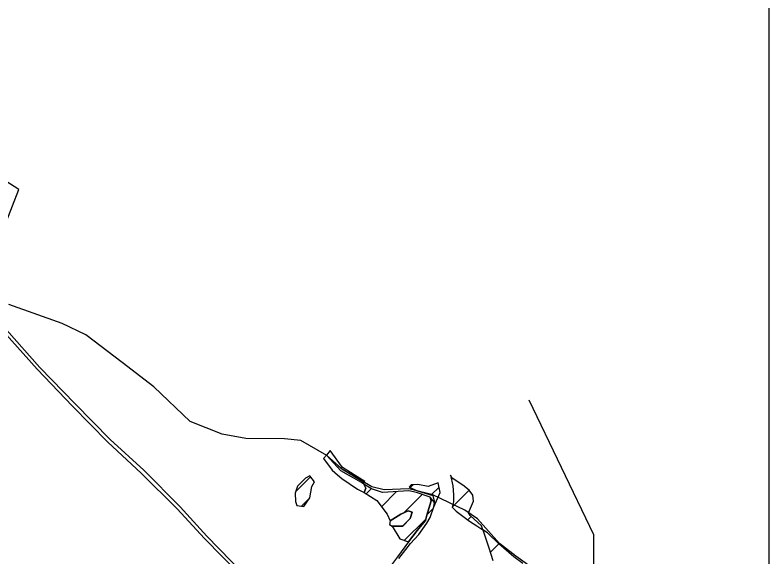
# Model space of a CAD drawing. Extents: x -564810 to -550519, y -1045831 to -1034011.
# Drawn here: x -551271 to -550519, y -1036661 to -1036121 of the extents above; entities that cross this region are included whole.
import ezdxf

# ---------------------------------------------------------------- set-up
doc = ezdxf.new("R2010")
doc.units = 0
for name, color, linetype in [('Lesní porost', 7, 'Continuous'), ('Obvod KPU', 7, 'Continuous'), ('Polní cesty stavající', 7, 'Continuous'), ('STG', 7, 'Continuous'), ('Vrstva 63', 7, 'Continuous')]:
    doc.layers.add(name, color=color, linetype=linetype)

msp = doc.modelspace()

# ---------------------------------------------------------------- linework, layer by layer
at = {"layer": 'Lesní porost'}
for p, q in [((-550956.55, -1036554.8), (-550960.27, -1036559.74)), ((-550944.36, -1036571.73), (-550956.55, -1036554.8)), ((-550960.27, -1036559.74), (-550963.24, -1036562.88)), ((-550963.24, -1036562.88), (-550954.72, -1036574.39)), ((-550946.08, -1036575.26), (-550960.27, -1036559.74)), ((-550960.27, -1036559.74), (-550945.06, -1036573.38)), ((-550954.72, -1036574.39), (-550949.15, -1036579.34)), ((-550925.42, -1036586.97), (-550946.08, -1036575.26)), ((-550945.06, -1036573.38), (-550922.45, -1036586.7)), ((-550922.13, -1036585.97), (-550944.36, -1036571.73)), ((-550990.86, -1036595.93), (-550976.11, -1036581.18)), ((-550981.27, -1036582.66), (-550989.13, -1036590.53)), ((-550976.93, -1036580.16), (-550981.27, -1036582.66)), ((-550972.1, -1036586.22), (-550976.93, -1036580.16)), ((-550949.15, -1036579.34), (-550944.86, -1036582.89)), ((-550944.86, -1036582.89), (-550929.35, -1036593.67)), ((-550834.9, -1036582.57), (-550836.76, -1036579.62)), ((-550836.76, -1036579.62), (-550834.31, -1036590.31)), ((-550835.79, -1036583.86), (-550834.65, -1036582.73)), ((-550824.38, -1036589.45), (-550834.9, -1036582.57)), ((-550989.13, -1036590.53), (-550991.36, -1036597.49)), ((-550976.77, -1036602.05), (-550974.97, -1036590.87)), ((-550974.97, -1036590.87), (-550972.1, -1036586.22)), ((-550923.17, -1036588.38), (-550925.42, -1036586.97)), ((-550920.92, -1036592.36), (-550923.17, -1036588.38)), ((-550915.3, -1036593.33), (-550923.17, -1036588.38)), ((-550923.17, -1036588.38), (-550920.92, -1036592.36)), ((-550922.84, -1036596.79), (-550920.92, -1036592.36)), ((-550920.92, -1036592.36), (-550922.84, -1036596.79)), ((-550920.84, -1036598.07), (-550915.79, -1036593.02)), ((-550904.53, -1036596.67), (-550915.3, -1036593.33)), ((-550875.81, -1036589.04), (-550877.86, -1036591.54)), ((-550877.86, -1036591.54), (-550869.54, -1036595.02)), ((-550876.77, -1036592), (-550873.79, -1036589.02)), ((-550869.09, -1036588.98), (-550875.81, -1036589.04)), ((-550859.01, -1036590.92), (-550869.09, -1036588.98)), ((-550848.95, -1036587.04), (-550859.01, -1036590.92)), ((-550855.78, -1036599.29), (-550848.09, -1036591.6)), ((-550847.08, -1036596.97), (-550848.95, -1036587.04)), ((-550834.31, -1036590.31), (-550833.57, -1036599.28)), ((-550818.07, -1036594.43), (-550824.38, -1036589.45)), ((-550991.36, -1036597.49), (-550991.06, -1036605.77)), ((-550929.35, -1036593.67), (-550922.84, -1036596.79)), ((-550922.84, -1036596.79), (-550910.21, -1036604.87)), ((-550905.52, -1036611.04), (-550890.42, -1036595.93)), ((-550878.06, -1036595.28), (-550904.53, -1036596.67)), ((-550883.25, -1036617.05), (-550864.9, -1036598.69)), ((-550870.44, -1036596.67), (-550878.06, -1036595.28)), ((-550856.88, -1036601.62), (-550870.44, -1036596.67)), ((-550869.54, -1036595.02), (-550854.15, -1036599.8)), ((-550854.15, -1036599.8), (-550852.74, -1036606.67)), ((-550853.2, -1036611.01), (-550847.08, -1036596.97)), ((-550835.15, -1036611.51), (-550818.07, -1036594.43)), ((-550833.57, -1036599.28), (-550833.62, -1036606.12)), ((-550814.31, -1036599.39), (-550818.07, -1036594.43)), ((-550818.07, -1036594.43), (-550818.07, -1036594.43)), ((-550813.71, -1036605.43), (-550814.31, -1036599.39)), ((-550991.06, -1036605.77), (-550989.87, -1036609.93)), ((-550985.22, -1036610.5), (-550976.77, -1036602.05)), ((-550982.69, -1036610.81), (-550976.77, -1036602.05)), ((-550976.77, -1036602.05), (-550976.77, -1036602.05)), ((-550910.21, -1036604.87), (-550899.77, -1036618.61)), ((-550860.33, -1036619.58), (-550855.96, -1036605.3)), ((-550855.96, -1036605.3), (-550860.33, -1036619.58)), ((-550855.96, -1036605.3), (-550856.88, -1036601.62)), ((-550852.74, -1036606.67), (-550856.88, -1036601.62)), ((-550856.88, -1036601.62), (-550855.96, -1036605.3)), ((-550852.74, -1036606.67), (-550853.2, -1036611.01)), ((-550853.2, -1036611.01), (-550852.74, -1036606.67)), ((-550833.62, -1036606.12), (-550835.15, -1036611.5)), ((-550818.79, -1036617.25), (-550813.71, -1036605.43)), ((-550989.87, -1036609.93), (-550982.69, -1036610.81)), ((-550878.76, -1036615.05), (-550886.02, -1036618.28)), ((-550886.02, -1036618.28), (-550878.76, -1036615.05)), ((-550874.86, -1036616.43), (-550878.76, -1036615.05)), ((-550878.76, -1036615.05), (-550874.86, -1036616.43)), ((-550860.2, -1036619.17), (-550853.84, -1036612.8)), ((-550857.04, -1036621.82), (-550853.2, -1036611.01)), ((-550835.15, -1036611.5), (-550831.1, -1036615.57)), ((-550831.1, -1036615.57), (-550817.73, -1036625.47)), ((-550899.77, -1036618.61), (-550896.94, -1036624.93)), ((-550886.02, -1036618.28), (-550896.94, -1036624.93)), ((-550896.94, -1036624.93), (-550886.02, -1036618.28)), ((-550884.65, -1036630.37), (-550876.9, -1036622.62)), ((-550884.3, -1036630.37), (-550876.9, -1036622.62)), ((-550876.9, -1036622.62), (-550884.3, -1036630.37)), ((-550882.69, -1036644.77), (-550861.3, -1036623.38)), ((-550876.9, -1036622.62), (-550874.86, -1036616.43)), ((-550874.86, -1036616.43), (-550876.9, -1036622.62)), ((-550876.9, -1036622.62), (-550876.9, -1036622.62)), ((-550861.62, -1036624.65), (-550860.33, -1036619.58)), ((-550860.33, -1036619.58), (-550861.62, -1036624.65)), ((-550860.11, -1036627.57), (-550857.04, -1036621.82)), ((-550819.51, -1036624.15), (-550816.1, -1036620.75)), ((-550817.16, -1036619.79), (-550818.79, -1036617.25)), ((-550805.66, -1036630.19), (-550817.16, -1036619.79)), ((-550896.94, -1036624.93), (-550897.34, -1036628.89)), ((-550897.34, -1036628.89), (-550894.66, -1036630.4)), ((-550894.66, -1036630.4), (-550884.3, -1036630.37)), ((-550884.3, -1036630.37), (-550894.66, -1036630.4)), ((-550894.66, -1036630.4), (-550887.3, -1036643.21)), ((-550869.91, -1036634.81), (-550861.62, -1036624.65)), ((-550861.62, -1036624.65), (-550869.91, -1036634.81)), ((-550868.18, -1036638.63), (-550860.11, -1036627.57)), ((-550817.73, -1036625.47), (-550810.44, -1036630)), ((-550810.44, -1036630), (-550804.42, -1036633.94)), ((-550804.42, -1036633.94), (-550805.66, -1036630.19)), ((-550878.51, -1036646.18), (-550869.91, -1036634.81)), ((-550869.91, -1036634.81), (-550878.51, -1036646.18)), ((-550876.52, -1036647.75), (-550868.18, -1036638.63)), ((-550799.71, -1036637.03), (-550804.42, -1036633.94)), ((-550804.42, -1036633.94), (-550798.49, -1036651.96)), ((-550803.96, -1036635.34), (-550803.3, -1036634.68)), ((-550788.5, -1036648.08), (-550799.71, -1036637.03)), ((-550878.51, -1036646.18), (-550889.37, -1036660.93)), ((-550887.3, -1036643.21), (-550878.51, -1036646.18)), ((-550888.03, -1036662.69), (-550876.52, -1036647.75)), ((-550798.49, -1036651.96), (-550794.54, -1036664.55)), ((-550797.01, -1036656.67), (-550788.46, -1036648.12)), ((-550773.39, -1036661.05), (-550788.5, -1036648.08)), ((-550889.37, -1036660.93), (-550901.3, -1036677.05)), ((-550764.46, -1036667.68), (-550773.39, -1036661.05))]:
    msp.add_line(p, q, dxfattribs=at)
msp.add_lwpolyline([(-550922.45, -1036586.7), (-550922.13, -1036585.97)], dxfattribs=at)
at = {"layer": 'Obvod KPU'}
for p, q in [((-551267.03, -1036294.56), (-551309.08, -1036267.83)), ((-551286.01, -1036343.39), (-551267.03, -1036294.56)), ((-551223.81, -1036428.1), (-551276.78, -1036409.42)), ((-551199.98, -1036439.66), (-551223.81, -1036428.1)), ((-551163.98, -1036466.99), (-551199.98, -1036439.66)), ((-551132.26, -1036491.42), (-551163.98, -1036466.99)), ((-551096.06, -1036526.13), (-551132.26, -1036491.42)), ((-551064.38, -1036538.65), (-551096.06, -1036526.13)), ((-551040.59, -1036543.08), (-551064.38, -1036538.65)), ((-551002.17, -1036543.2), (-551040.59, -1036543.08)), ((-550985.73, -1036544.83), (-551002.17, -1036543.2)), ((-550959.98, -1036560), (-550985.73, -1036544.83)), ((-550945.26, -1036573.26), (-550959.98, -1036560)), ((-550915.06, -1036591.14), (-550945.26, -1036573.26)), ((-550902.7, -1036594.31), (-550915.06, -1036591.14)), ((-550878.11, -1036593.1), (-550902.7, -1036594.31)), ((-550854.18, -1036599.31), (-550878.11, -1036593.1)), ((-550822.49, -1036614.47), (-550854.18, -1036599.31)), ((-550809.9, -1036623.15), (-550822.49, -1036614.47)), ((-550787.95, -1036647.62), (-550809.9, -1036623.15)), ((-550771.58, -1036660.3), (-550787.95, -1036647.62)), ((-550751.73, -1036674.55), (-550771.58, -1036660.3))]:
    msp.add_line(p, q, dxfattribs=at)
at = {"layer": 'Polní cesty stavající'}
for p, q in [((-551246.07, -1036472.04), (-551279.28, -1036434.51)), ((-551282.17, -1036436.32), (-551248.65, -1036473.8)), ((-551210.66, -1036508.36), (-551246.07, -1036472.04)), ((-551248.65, -1036473.8), (-551213.24, -1036510.67)), ((-551213.24, -1036510.67), (-551178.08, -1036546.69)), ((-551175.93, -1036544.05), (-551210.66, -1036508.36)), ((-551178.08, -1036546.69), (-551144.81, -1036577.64)), ((-551142.24, -1036574.62), (-551175.93, -1036544.05)), ((-551144.81, -1036577.64), (-551109.24, -1036612.99)), ((-551106.14, -1036611.12), (-551142.24, -1036574.62)), ((-551109.24, -1036612.99), (-551081.87, -1036642.86)), ((-551079.56, -1036640.3), (-551106.14, -1036611.12)), ((-551081.87, -1036642.86), (-551045.8, -1036679.38)), ((-551043.11, -1036677.88), (-551079.56, -1036640.3))]:
    msp.add_line(p, q, dxfattribs=at)
at = {"layer": 'STG'}
msp.add_lwpolyline([(-552085.98, -1037726.88), (-551997.79, -1037717.69), (-551885.73, -1037708.5), (-551777.34, -1037693.8), (-551650.58, -1037618.46), (-551597.31, -1037544.96), (-551593.63, -1037467.78), (-551597.31, -1037397.95), (-551586.28, -1037311.58), (-551545.87, -1037245.43), (-551516.47, -1037186.63), (-551459.52, -1037149.88), (-551378.69, -1037116.8), (-551273.98, -1037100.26), (-551202.33, -1037076.37), (-551108.64, -1037028.6), (-550987.39, -1036980.82), (-550890.39, -1036925.69), (-550831.6, -1036883.43), (-550758.12, -1036817.27), (-550710.36, -1036749.28), (-550693.82, -1036703.34), (-550693.82, -1036639.03), (-550758.12, -1036504.88)], dxfattribs=at)
at = {"layer": 'Vrstva 63'}
msp.add_lwpolyline([(-550519.28, -1039635.94), (-556362.35, -1039635.94), (-556362.35, -1034682.32), (-550519.28, -1034682.32)], close=True, dxfattribs=at)

doc.saveas('drawing.dxf')
